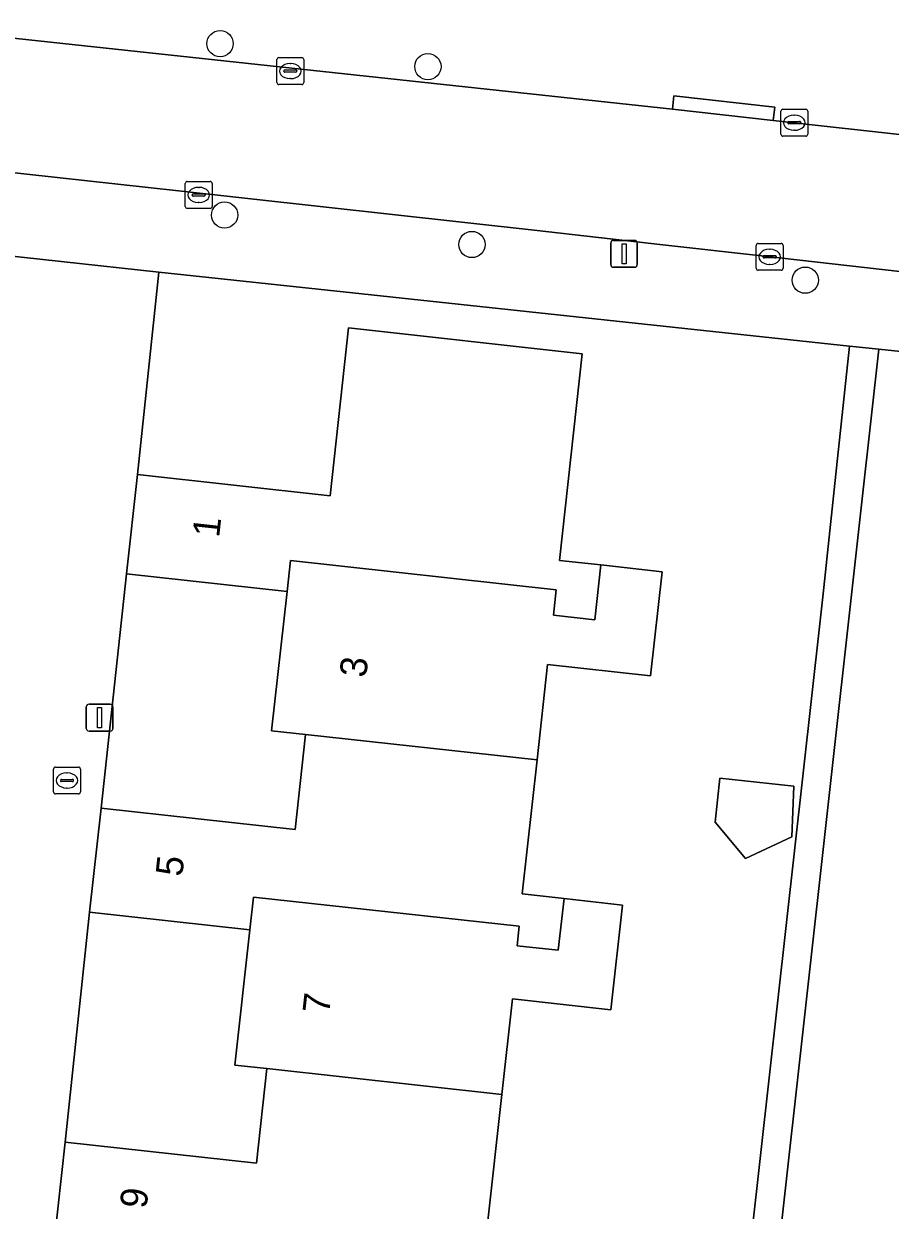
# Model space of a CAD drawing. Extents: x 162082 to 163401, y 388089 to 388636.
# Drawn here: x 162845.58 to 162877.82, y 388164.2 to 388208.36 of the extents above; entities that cross this region are included whole.
import ezdxf

# ---------------------------------------------------------------- set-up
doc = ezdxf.new("R2010")
doc.units = 0
for name, color, linetype in [('IMGEO_Boom', 7, 'Continuous'), ('IMGEO_Brandkraan', 7, 'Continuous'), ('IMGEO_Erf', 7, 'Continuous'), ('IMGEO_Kolk', 7, 'Continuous'), ('IMGEO_Lichtmast', 7, 'Continuous'), ('IMGEO_Muur', 7, 'Continuous'), ('IMGEO_Pand', 7, 'Continuous'), ('IMGEO_Pand_nummerreeks', 7, 'Continuous'), ('IMGEO_Rijbaan_lokaal_open', 7, 'Continuous'), ('IMGEO_Voetpad_open', 7, 'Continuous')]:
    doc.layers.add(name, color=color, linetype=linetype)

msp = doc.modelspace()

# ---------------------------------------------------------------- linework, layer by layer
at = {"layer": 'IMGEO_Boom'}
for centre in [(162852.882, 388207.616), (162860.615, 388206.761), (162853.052, 388201.239), (162862.253, 388200.143), (162874.657, 388198.815)]:
    msp.add_circle(centre, 0.489, dxfattribs=at)
at = {"layer": 'IMGEO_Brandkraan'}
for p, q in [((162846.685, 388179.771), (162846.685, 388180.623)), ((162846.76, 388180.697), (162847.612, 388180.697)), ((162847.173, 388180.477), (162847.198, 388180.477)), ((162847.686, 388180.623), (162847.686, 388179.771)), ((162846.944, 388180.191), (162846.944, 388180.203)), ((162847.382, 388180.154), (162846.984, 388180.154)), ((162846.987, 388180.24), (162847.385, 388180.24)), ((162847.196, 388179.917), (162847.171, 388179.917)), ((162847.428, 388180.203), (162847.428, 388180.191)), ((162847.612, 388179.697), (162846.76, 388179.697))]:
    msp.add_line(p, q, dxfattribs=at)
for points in [[(162846.685, 388179.771), (162846.685, 388180.623)], [(162846.76, 388180.697), (162847.612, 388180.697)], [(162847.686, 388180.623), (162847.686, 388179.771)], [(162847.612, 388179.697), (162846.76, 388179.697)]]:
    msp.add_lwpolyline(points, dxfattribs=at)
for centre, radius, start, end in [((162846.762, 388180.621), 0.0765, 91.552, 178.448), ((162846.762, 388180.621), 0.0765, 91.552, 178.448), ((162847.61, 388180.621), 0.0765, 1.552, 88.448), ((162847.61, 388180.621), 0.0765, 1.552, 88.448), ((162846.984, 388180.2), 0.0403, 85.8775, 175.7526), ((162846.981, 388180.19), 0.0366, 178.938, 274.7102), ((162847.385, 388180.197), 0.043, 264.8664, 352.4533), ((162847.389, 388180.202), 0.0386, 1.7309, 96.639), ((162846.762, 388179.773), 0.0765, 181.552, 268.448), ((162846.762, 388179.773), 0.0765, 181.552, 268.448), ((162847.61, 388179.773), 0.0765, 271.552, 358.448), ((162847.61, 388179.773), 0.0765, 271.552, 358.448)]:
    msp.add_arc(centre, radius, start, end, dxfattribs=at)
for centre, major_axis, ratio, start_param, end_param in [((162847.172, 388180.197), (-0.387, 0.002), 0.722429, 4.712389, 7.853982), ((162847.197, 388180.197), (-0.39, 0.002), 0.717154, 1.570796, 4.712389)]:
    msp.add_ellipse(centre, major_axis=major_axis, ratio=ratio, start_param=start_param, end_param=end_param, dxfattribs=at)
at = {"layer": 'IMGEO_Erf'}
msp.add_lwpolyline([(162871.73, 388154.906), (162875.21, 388186.134), (162875.318, 388187.138), (162875.821, 388191.836), (162876.307, 388196.365), (162857.808, 388198.338), (162850.603, 388199.107), (162849.808, 388191.587), (162856.976, 388190.795), (162857.665, 388197.04), (162866.36, 388196.08), (162865.51, 388188.386), (162867.046, 388188.217), (162869.328, 388187.965), (162868.9, 388184.088), (162865.068, 388184.511), (162864.676, 388180.963), (162864.125, 388175.975), (162865.681, 388175.803), (162867.856, 388175.563), (162867.426, 388171.667), (162863.758, 388172.072), (162863.365, 388168.513), (162862.821, 388163.594)], dxfattribs=at)
for points in [[(162883.268, 388175.144), (162883.45, 388176.705), (162883.973, 388181.189), (162884.679, 388187.235), (162883.492, 388187.373), (162881.238, 388187.636), (162881.945, 388193.694), (162884.199, 388193.431), (162885.385, 388193.293), (162886.032, 388193.224), (162886.047, 388193.354), (162886.274, 388195.302), (162877.395, 388196.249), (162872.781, 388154.785), (162883.656, 388153.534), (162886.538, 388153.202), (162886.886, 388156.19), (162881.136, 388156.86), (162881.218, 388157.567), (162880.543, 388157.646), (162880.72, 388159.165), (162881.396, 388159.086), (162881.858, 388163.054), (162882.563, 388169.099)], [(162848.456, 388179.167), (162855.673, 388178.37), (162856.064, 388181.909), (162854.802, 388182.049), (162855.374, 388187.227), (162849.399, 388187.886)], [(162874.236, 388179.982), (162874.162, 388178.101), (162872.436, 388177.296), (162871.299, 388178.649), (162871.48, 388180.287)], [(162847.12, 388166.739), (162854.234, 388165.954), (162854.623, 388169.476), (162853.434, 388169.607), (162853.99, 388174.644), (162848.03, 388175.302)]]:
    msp.add_lwpolyline(points, close=True, dxfattribs=at)
at = {"layer": 'IMGEO_Kolk'}
for p, q in [((162854.998, 388206.17), (162854.998, 388207.022)), ((162855.073, 388207.096), (162855.925, 388207.096)), ((162855.486, 388206.876), (162855.511, 388206.876)), ((162855.999, 388207.022), (162855.999, 388206.17)), ((162855.257, 388206.59), (162855.257, 388206.602)), ((162855.695, 388206.553), (162855.297, 388206.553)), ((162855.3, 388206.639), (162855.698, 388206.639)), ((162855.741, 388206.602), (162855.741, 388206.59)), ((162855.925, 388206.096), (162855.073, 388206.096)), ((162855.509, 388206.316), (162855.484, 388206.316)), ((162873.749, 388204.247), (162873.749, 388205.099)), ((162873.824, 388205.173), (162874.676, 388205.173)), ((162874.75, 388205.099), (162874.75, 388204.247)), ((162874.008, 388204.667), (162874.008, 388204.679)), ((162874.446, 388204.63), (162874.048, 388204.63)), ((162874.051, 388204.716), (162874.449, 388204.716)), ((162874.237, 388204.953), (162874.262, 388204.953)), ((162874.492, 388204.679), (162874.492, 388204.667)), ((162874.676, 388204.173), (162873.824, 388204.173)), ((162874.26, 388204.393), (162874.235, 388204.393)), ((162851.588, 388201.562), (162851.588, 388202.414)), ((162851.663, 388202.488), (162852.515, 388202.488)), ((162852.589, 388202.414), (162852.589, 388201.562)), ((162851.847, 388201.982), (162851.847, 388201.994)), ((162851.89, 388202.031), (162852.288, 388202.031)), ((162852.076, 388202.268), (162852.101, 388202.268)), ((162852.331, 388201.994), (162852.331, 388201.982)), ((162852.285, 388201.945), (162851.887, 388201.945)), ((162852.099, 388201.708), (162852.074, 388201.708)), ((162852.515, 388201.488), (162851.663, 388201.488)), ((162872.833, 388199.258), (162872.833, 388200.11)), ((162872.908, 388200.184), (162873.76, 388200.184)), ((162873.321, 388199.964), (162873.346, 388199.964)), ((162873.834, 388200.11), (162873.834, 388199.258)), ((162873.092, 388199.678), (162873.092, 388199.69)), ((162873.53, 388199.641), (162873.132, 388199.641)), ((162873.135, 388199.727), (162873.533, 388199.727)), ((162873.344, 388199.404), (162873.319, 388199.404)), ((162873.576, 388199.69), (162873.576, 388199.678)), ((162873.76, 388199.184), (162872.908, 388199.184))]:
    msp.add_line(p, q, dxfattribs=at)
for points in [[(162854.998, 388206.17), (162854.998, 388207.022)], [(162855.073, 388207.096), (162855.925, 388207.096)], [(162855.999, 388207.022), (162855.999, 388206.17)], [(162855.925, 388206.096), (162855.073, 388206.096)], [(162873.749, 388204.247), (162873.749, 388205.099)], [(162873.824, 388205.173), (162874.676, 388205.173)], [(162874.75, 388205.099), (162874.75, 388204.247)], [(162874.676, 388204.173), (162873.824, 388204.173)], [(162851.588, 388201.562), (162851.588, 388202.414)], [(162851.663, 388202.488), (162852.515, 388202.488)], [(162852.589, 388202.414), (162852.589, 388201.562)], [(162852.515, 388201.488), (162851.663, 388201.488)], [(162872.833, 388199.258), (162872.833, 388200.11)], [(162872.908, 388200.184), (162873.76, 388200.184)], [(162873.834, 388200.11), (162873.834, 388199.258)], [(162873.76, 388199.184), (162872.908, 388199.184)]]:
    msp.add_lwpolyline(points, dxfattribs=at)
for centre, radius, start, end in [((162855.075, 388207.02), 0.0765, 91.552, 178.448), ((162855.075, 388207.02), 0.0765, 91.552, 178.448), ((162855.923, 388207.02), 0.0765, 1.552, 88.448), ((162855.923, 388207.02), 0.0765, 1.552, 88.448), ((162855.297, 388206.599), 0.0403, 85.8775, 175.7526), ((162855.294, 388206.589), 0.0366, 178.938, 274.7102), ((162855.698, 388206.596), 0.043, 264.8664, 352.4533), ((162855.702, 388206.601), 0.0386, 1.7309, 96.639), ((162855.075, 388206.172), 0.0765, 181.552, 268.448), ((162855.075, 388206.172), 0.0765, 181.552, 268.448), ((162855.923, 388206.172), 0.0765, 271.552, 358.448), ((162855.923, 388206.172), 0.0765, 271.552, 358.448), ((162873.826, 388205.097), 0.0765, 91.552, 178.448), ((162873.826, 388205.097), 0.0765, 91.552, 178.448), ((162874.674, 388205.097), 0.0765, 1.552, 88.448), ((162874.674, 388205.097), 0.0765, 1.552, 88.448), ((162874.048, 388204.676), 0.0403, 85.8775, 175.7526), ((162874.045, 388204.666), 0.0366, 178.938, 274.7102), ((162874.449, 388204.673), 0.043, 264.8664, 352.4533), ((162874.453, 388204.678), 0.0386, 1.7309, 96.639), ((162873.826, 388204.249), 0.0765, 181.552, 268.448), ((162873.826, 388204.249), 0.0765, 181.552, 268.448), ((162874.674, 388204.249), 0.0765, 271.552, 358.448), ((162874.674, 388204.249), 0.0765, 271.552, 358.448), ((162851.665, 388202.412), 0.0765, 91.552, 178.448), ((162851.665, 388202.412), 0.0765, 91.552, 178.448), ((162852.513, 388202.412), 0.0765, 1.552, 88.448), ((162852.513, 388202.412), 0.0765, 1.552, 88.448), ((162851.887, 388201.991), 0.0403, 85.8775, 175.7526), ((162851.884, 388201.981), 0.0366, 178.938, 274.7102), ((162852.288, 388201.988), 0.043, 264.8664, 352.4533), ((162852.292, 388201.993), 0.0386, 1.7309, 96.639), ((162851.665, 388201.564), 0.0765, 181.552, 268.448), ((162851.665, 388201.564), 0.0765, 181.552, 268.448), ((162852.513, 388201.564), 0.0765, 271.552, 358.448), ((162852.513, 388201.564), 0.0765, 271.552, 358.448), ((162872.91, 388200.108), 0.0765, 91.552, 178.448), ((162872.91, 388200.108), 0.0765, 91.552, 178.448), ((162873.758, 388200.108), 0.0765, 1.552, 88.448), ((162873.758, 388200.108), 0.0765, 1.552, 88.448), ((162873.132, 388199.687), 0.0403, 85.8775, 175.7526), ((162873.129, 388199.677), 0.0366, 178.938, 274.7102), ((162873.533, 388199.684), 0.043, 264.8664, 352.4533), ((162873.537, 388199.689), 0.0386, 1.7309, 96.639), ((162872.91, 388199.26), 0.0765, 181.552, 268.448), ((162872.91, 388199.26), 0.0765, 181.552, 268.448), ((162873.758, 388199.26), 0.0765, 271.552, 358.448), ((162873.758, 388199.26), 0.0765, 271.552, 358.448)]:
    msp.add_arc(centre, radius, start, end, dxfattribs=at)
for centre, major_axis, ratio, start_param, end_param in [((162855.485, 388206.596), (-0.387, 0.002), 0.722429, 4.712389, 7.853982), ((162855.51, 388206.596), (-0.39, 0.002), 0.717154, 1.570796, 4.712389), ((162874.236, 388204.673), (-0.387, 0.002), 0.722429, 4.712389, 7.853982), ((162874.261, 388204.673), (-0.39, 0.002), 0.717154, 1.570796, 4.712389), ((162852.075, 388201.988), (-0.387, 0.002), 0.722429, 4.712389, 7.853982), ((162852.1, 388201.988), (-0.39, 0.002), 0.717154, 1.570796, 4.712389), ((162873.32, 388199.684), (-0.387, 0.002), 0.722429, 4.712389, 7.853982), ((162873.345, 388199.684), (-0.39, 0.002), 0.717154, 1.570796, 4.712389)]:
    msp.add_ellipse(centre, major_axis=major_axis, ratio=ratio, start_param=start_param, end_param=end_param, dxfattribs=at)
at = {"layer": 'IMGEO_Lichtmast'}
for p, q in [((162867.418, 388199.395), (162867.418, 388200.195)), ((162867.418, 388200.195), (162867.418, 388199.395)), ((162867.518, 388200.295), (162868.308, 388200.295)), ((162868.308, 388200.295), (162867.518, 388200.295)), ((162868.408, 388200.195), (162868.408, 388199.395)), ((162868.408, 388199.395), (162868.408, 388200.195)), ((162868.308, 388199.295), (162867.518, 388199.295)), ((162867.518, 388199.295), (162868.308, 388199.295)), ((162848.006, 388183.038), (162848.796, 388183.038)), ((162848.796, 388183.038), (162848.006, 388183.038)), ((162847.906, 388182.138), (162847.906, 388182.938)), ((162847.906, 388182.938), (162847.906, 388182.138)), ((162848.896, 388182.938), (162848.896, 388182.138)), ((162848.896, 388182.138), (162848.896, 388182.938)), ((162848.796, 388182.038), (162848.006, 388182.038)), ((162848.006, 388182.038), (162848.796, 388182.038))]:
    msp.add_line(p, q, dxfattribs=at)
for points in [[(162867.838, 388200.17), (162867.988, 388200.17), (162867.988, 388199.42), (162867.838, 388199.42), (162867.838, 388200.17)], [(162848.326, 388182.913), (162848.476, 388182.913), (162848.476, 388182.163), (162848.326, 388182.163), (162848.326, 388182.913)]]:
    msp.add_lwpolyline(points, dxfattribs=at)
for centre, start, end in [((162867.518, 388200.195), 90, 180), ((162867.518, 388200.195), 90, 180), ((162868.308, 388200.195), 0, 90), ((162868.308, 388200.195), 360, 90), ((162867.518, 388199.395), 180, 270), ((162867.518, 388199.395), 180, 270), ((162868.308, 388199.395), 270, 0), ((162868.308, 388199.395), 270, 0), ((162848.006, 388182.938), 90, 180), ((162848.006, 388182.938), 90, 180), ((162848.796, 388182.938), 0, 90), ((162848.796, 388182.938), 360, 90), ((162848.006, 388182.138), 180, 270), ((162848.006, 388182.138), 180, 270), ((162848.796, 388182.138), 270, 0), ((162848.796, 388182.138), 270, 0)]:
    msp.add_arc(centre, 0.1, start, end, dxfattribs=at)
at = {"layer": 'IMGEO_Muur'}
msp.add_lwpolyline([(162857.808, 388198.338), (162876.307, 388196.365)], dxfattribs=at)
at = {"layer": 'IMGEO_Pand'}
for points in [[(162867.046, 388188.217), (162865.51, 388188.386), (162866.36, 388196.08), (162857.665, 388197.04), (162856.976, 388190.795), (162849.808, 388191.587), (162849.399, 388187.886), (162855.374, 388187.227), (162855.501, 388188.381), (162865.39, 388187.294), (162865.286, 388186.349), (162866.822, 388186.18)], [(162867.046, 388188.217), (162866.822, 388186.18), (162865.286, 388186.349), (162865.39, 388187.294), (162855.501, 388188.381), (162855.374, 388187.227), (162854.802, 388182.049), (162856.064, 388181.909), (162864.676, 388180.963), (162865.068, 388184.511), (162868.9, 388184.088), (162869.328, 388187.965)], [(162853.99, 388174.644), (162854.124, 388175.859), (162864.013, 388174.771), (162863.934, 388174.048), (162865.469, 388173.879), (162865.681, 388175.803), (162864.125, 388175.975), (162864.676, 388180.963), (162856.064, 388181.909), (162855.673, 388178.37), (162848.456, 388179.167), (162848.03, 388175.302)], [(162874.236, 388179.982), (162871.48, 388180.287), (162871.299, 388178.649), (162872.436, 388177.296), (162874.162, 388178.101)], [(162853.99, 388174.644), (162853.434, 388169.607), (162854.623, 388169.476), (162863.365, 388168.513), (162863.758, 388172.072), (162867.426, 388171.667), (162867.856, 388175.563), (162865.681, 388175.803), (162865.469, 388173.879), (162863.934, 388174.048), (162864.013, 388174.771), (162854.124, 388175.859)], [(162864.32, 388163.428), (162862.821, 388163.594), (162863.365, 388168.513), (162854.623, 388169.476), (162854.234, 388165.954), (162847.12, 388166.739), (162846.709, 388163.018), (162852.644, 388162.362), (162852.786, 388163.628), (162862.669, 388162.541), (162862.55, 388161.453), (162864.084, 388161.284)]]:
    msp.add_lwpolyline(points, close=True, dxfattribs=at)
at = {"layer": 'IMGEO_Rijbaan_lokaal_open'}
for points in [[(162851.342, 388202.136), (162864.571, 388200.674), (162869.36, 388200.134), (162873.136, 388199.708), (162883.87, 388198.497), (162884.429, 388203.536), (162873.467, 388204.758), (162869.711, 388205.176), (162868.91, 388205.265), (162843.687, 388207.981), (162837.039, 388208.697), (162834.672, 388208.952), (162825.987, 388209.927), (162825.427, 388205), (162828.977, 388204.608), (162836.753, 388203.749), (162843.421, 388203.012)], [(162847.12, 388166.739), (162848.03, 388175.302), (162848.456, 388179.167), (162849.399, 388187.886), (162849.808, 388191.587), (162850.603, 388199.107), (162828.788, 388201.496), (162828.347, 388197.774), (162827.717, 388192.459), (162827.301, 388188.741), (162826.346, 388180.019), (162825.928, 388176.279), (162824.27, 388161.282), (162823.979, 388158.253), (162845.948, 388155.819), (162846.154, 388157.848), (162846.709, 388163.018)]]:
    msp.add_lwpolyline(points, close=True, dxfattribs=at)
at = {"layer": 'IMGEO_Voetpad_open'}
for points in [[(162834.672, 388208.952), (162837.039, 388208.697), (162843.687, 388207.981), (162868.91, 388205.265), (162869.711, 388205.176), (162869.766, 388205.672), (162873.522, 388205.254), (162873.467, 388204.758), (162884.429, 388203.536), (162887.205, 388203.227), (162897.852, 388201.954), (162899.823, 388201.772), (162900.237, 388206.821), (162895.523, 388207.331), (162873.536, 388209.762), (162870.554, 388210.092)], [(162828.788, 388201.496), (162850.603, 388199.107), (162857.808, 388198.338), (162876.307, 388196.365), (162877.395, 388196.249), (162886.274, 388195.302), (162894.035, 388194.42), (162899.578, 388193.832), (162899.77, 388196.632), (162899.546, 388196.681), (162899.321, 388196.722), (162897.205, 388196.962), (162896.305, 388197.064), (162886.646, 388198.184), (162883.87, 388198.497), (162873.136, 388199.708), (162869.36, 388200.134), (162864.571, 388200.674), (162851.342, 388202.136), (162843.421, 388203.012)]]:
    msp.add_lwpolyline(points, dxfattribs=at)
for points in [[(162873.467, 388204.758), (162873.522, 388205.254), (162869.766, 388205.672), (162869.711, 388205.176)], [(162877.395, 388196.249), (162876.307, 388196.365), (162875.821, 388191.836), (162875.318, 388187.138), (162875.21, 388186.134), (162871.73, 388154.906), (162872.781, 388154.785)]]:
    msp.add_lwpolyline(points, close=True, dxfattribs=at)

# ---------------------------------------------------------------- texts
at = {"layer": 'IMGEO_Pand_nummerreeks'}
for s, rotation, p in [('1', 83.6938, (162852.846, 388189.216)), ('3', 83.6962, (162858.317, 388184.004)), ('5', 83.7103, (162851.473, 388176.601)), ('7', 83.701, (162856.941, 388171.491)), ('9', 83.697, (162850.144, 388164.244))]:
    msp.add_text(s, height=1, rotation=rotation, dxfattribs=at).set_placement(p)

doc.saveas('drawing.dxf')
